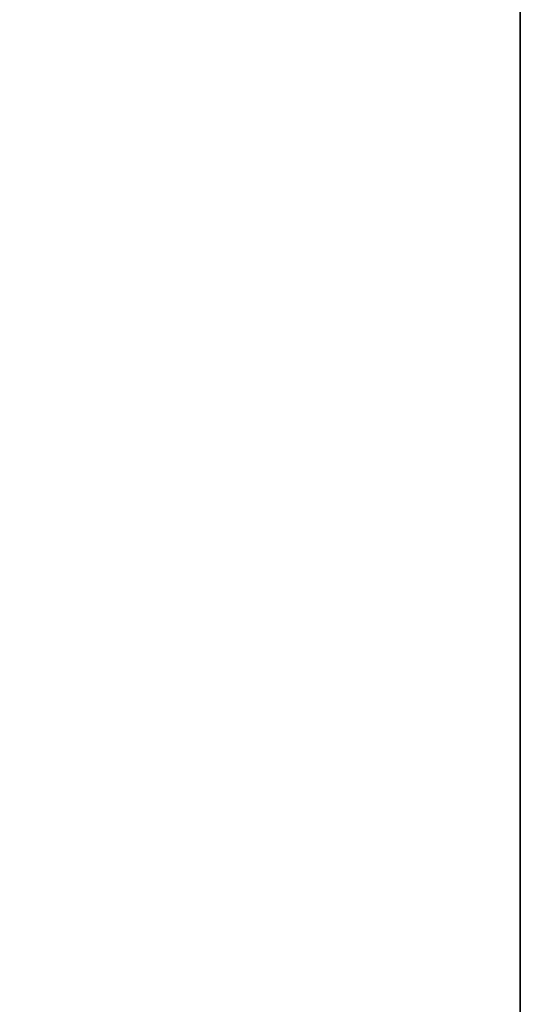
# Model space of a CAD drawing. Header units: metres. Extents: x 209848 to 209928, y 1182430 to 1182563.
# Tile 452 of 656: x 209852.5869 to 209852.6197, y 1182480.4581 to 1182480.5226. Entities that reach past the tile are written whole.
import ezdxf

# ---------------------------------------------------------------- set-up
doc = ezdxf.new("R2010")
doc.units = ezdxf.units.M
doc.header["$MEASUREMENT"] = 0
doc.linetypes.add('DGN Style 2', pattern=[15.036391, 9.021834, -6.014556])
doc.layers.get('0').update_dxf_attribs({"color": 254})

# ---------------------------------------------------------------- blocks, each defined once
blk = doc.blocks.new('*U2')
at = {"color": 3, "linetype": 'Continuous'}
for p, q in [((1.275, -18.494448), (1.275, -18.592705)), ((1.275, -18.592705), (1.275, -18.690957))]:
    blk.add_line(p, q, dxfattribs=at)
blk = doc.blocks.new('*U3')
at = {"color": 3, "linetype": 'Continuous'}
for p, q in [((1.275, -18.491498), (1.275, -18.590322)), ((1.275, -18.590322), (1.275, -18.68915))]:
    blk.add_line(p, q, dxfattribs=at)
blk = doc.blocks.new('*U4')
at = {"color": 3, "linetype": 'Continuous'}
blk.add_line((1.275, -18.522692), (1.275, -18.621406), dxfattribs=at)
blk = doc.blocks.new('*U5')
at = {"color": 3, "linetype": 'Continuous'}
blk.add_line((1.275, -18.505445), (1.275, -18.604281), dxfattribs=at)
blk = doc.blocks.new('*U6')
at = {"color": 3, "linetype": 'Continuous'}
for p, q in [((1.275, -18.452819), (1.275, -18.554266)), ((1.275, -18.554266), (1.275, -18.655731))]:
    blk.add_line(p, q, dxfattribs=at)
blk = doc.blocks.new('*U7')
at = {"color": 3, "linetype": 'Continuous'}
for p, q in [((1.275, -18.469055), (1.275, -18.568153)), ((1.275, -18.568153), (1.275, -18.667252))]:
    blk.add_line(p, q, dxfattribs=at)
blk = doc.blocks.new('*U8')
at = {"color": 3, "linetype": 'Continuous'}
blk.add_line((1.275, -18.517973), (1.275, -18.619309), dxfattribs=at)
blk = doc.blocks.new('*U9')
at = {"color": 3, "linetype": 'Continuous'}
blk.add_line((1.275, -18.529998), (1.275, -18.631169), dxfattribs=at)
blk = doc.blocks.new('ATTEMP_2')
at = {"color": 254, "flags": 128}
blk.add_lwpolyline([(0, 1.275), (-13.6, 1.275), (-13.6, -1.275), (0, -1.275), (0, 1.275), (0, 1.275)], dxfattribs=at)
blk = doc.blocks.new('ATTEMP_1')
at = {"color": 254, "rotation": 90}
blk.add_blockref('ATTEMP_2', (0, -18.11), dxfattribs=at)
blk = doc.blocks.new('ATTEMP')
at = {"color": 3, "linetype": 'Continuous'}
for name in ['*U9', '*U8', '*U7', '*U6', '*U4', '*U5', '*U3', '*U2']:
    blk.add_blockref(name, (-8.511171, 0), dxfattribs=at)
at = {"color": 254}
blk.add_blockref('ATTEMP_1', (-8.511171, 0), dxfattribs=at)

msp = doc.modelspace()

# ---------------------------------------------------------------- block references
at = {"color": 1, "linetype": 'DGN Style 2'}
msp.add_blockref('ATTEMP', (209859.855907, 1182499.061067), dxfattribs=at)

doc.saveas('drawing.dxf')
